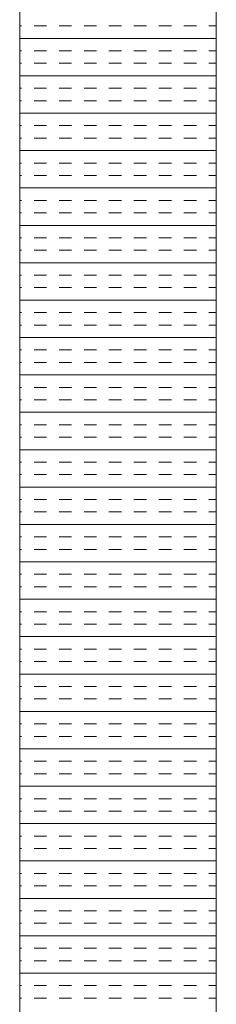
# Model space of a CAD drawing. Extents: x 3940905 to 4145695, y 925352 to 1109797.
# Tile 414 of 656: x 3987215 to 3987265, y 1101555 to 1101805. Entities that reach past the tile are written whole.
import ezdxf

# ---------------------------------------------------------------- set-up
doc = ezdxf.new("R2010")
doc.units = 0
doc.header["$LTSCALE"] = 750
doc.header["$MEASUREMENT"] = 0
doc.layers.add('CKD Equipments', color=252, linetype='CONTINUOUS', lineweight=0)

msp = doc.modelspace()

# ---------------------------------------------------------------- linework, layer by layer
at = {"layer": 'CKD Equipments'}
for p, q in [((3987264.8, 1101356.31), (3987264.8, 1102056.31)), ((3987214.8, 1101406.31), (3987214.8, 1102006.31))]:
    msp.add_line(p, q, dxfattribs=at)
at = {"layer": 'CKD Equipments', "color": 4, "linetype": 'Continuous'}
for p, q in [((3987215.29, 1101803.83), (3987214.8, 1101803.83)), ((3987221.64, 1101803.83), (3987218.46, 1101803.83)), ((3987227.99, 1101803.83), (3987224.81, 1101803.83)), ((3987234.34, 1101803.83), (3987231.16, 1101803.83)), ((3987240.69, 1101803.83), (3987237.51, 1101803.83)), ((3987247.04, 1101803.83), (3987243.86, 1101803.83)), ((3987253.39, 1101803.83), (3987250.21, 1101803.83)), ((3987259.74, 1101803.83), (3987256.56, 1101803.83)), ((3987264.8, 1101803.83), (3987262.91, 1101803.83)), ((3987264.8, 1101800.66), (3987214.8, 1101800.66)), ((3987215.29, 1101797.48), (3987214.8, 1101797.48)), ((3987221.64, 1101797.48), (3987218.46, 1101797.48)), ((3987227.99, 1101797.48), (3987224.81, 1101797.48)), ((3987234.34, 1101797.48), (3987231.16, 1101797.48)), ((3987240.69, 1101797.48), (3987237.51, 1101797.48)), ((3987247.04, 1101797.48), (3987243.86, 1101797.48)), ((3987253.39, 1101797.48), (3987250.21, 1101797.48)), ((3987259.74, 1101797.48), (3987256.56, 1101797.48)), ((3987264.8, 1101797.48), (3987262.91, 1101797.48)), ((3987215.29, 1101794.31), (3987214.8, 1101794.31)), ((3987221.64, 1101794.31), (3987218.46, 1101794.31)), ((3987227.99, 1101794.31), (3987224.81, 1101794.31)), ((3987234.34, 1101794.31), (3987231.16, 1101794.31)), ((3987240.69, 1101794.31), (3987237.51, 1101794.31)), ((3987247.04, 1101794.31), (3987243.86, 1101794.31)), ((3987253.39, 1101794.31), (3987250.21, 1101794.31)), ((3987259.74, 1101794.31), (3987256.56, 1101794.31)), ((3987264.8, 1101794.31), (3987262.91, 1101794.31)), ((3987264.8, 1101791.13), (3987214.8, 1101791.13)), ((3987215.29, 1101787.96), (3987214.8, 1101787.96)), ((3987221.64, 1101787.96), (3987218.46, 1101787.96)), ((3987227.99, 1101787.96), (3987224.81, 1101787.96)), ((3987234.34, 1101787.96), (3987231.16, 1101787.96)), ((3987240.69, 1101787.96), (3987237.51, 1101787.96)), ((3987247.04, 1101787.96), (3987243.86, 1101787.96)), ((3987253.39, 1101787.96), (3987250.21, 1101787.96)), ((3987259.74, 1101787.96), (3987256.56, 1101787.96)), ((3987264.8, 1101787.96), (3987262.91, 1101787.96)), ((3987215.29, 1101784.78), (3987214.8, 1101784.78)), ((3987221.64, 1101784.78), (3987218.46, 1101784.78)), ((3987227.99, 1101784.78), (3987224.81, 1101784.78)), ((3987234.34, 1101784.78), (3987231.16, 1101784.78)), ((3987240.69, 1101784.78), (3987237.51, 1101784.78)), ((3987247.04, 1101784.78), (3987243.86, 1101784.78)), ((3987253.39, 1101784.78), (3987250.21, 1101784.78)), ((3987259.74, 1101784.78), (3987256.56, 1101784.78)), ((3987264.8, 1101784.78), (3987262.91, 1101784.78)), ((3987264.8, 1101781.61), (3987214.8, 1101781.61)), ((3987215.29, 1101778.43), (3987214.8, 1101778.43)), ((3987221.64, 1101778.43), (3987218.46, 1101778.43)), ((3987227.99, 1101778.43), (3987224.81, 1101778.43)), ((3987234.34, 1101778.43), (3987231.16, 1101778.43)), ((3987240.69, 1101778.43), (3987237.51, 1101778.43)), ((3987247.04, 1101778.43), (3987243.86, 1101778.43)), ((3987253.39, 1101778.43), (3987250.21, 1101778.43)), ((3987259.74, 1101778.43), (3987256.56, 1101778.43)), ((3987264.8, 1101778.43), (3987262.91, 1101778.43)), ((3987215.29, 1101775.26), (3987214.8, 1101775.26)), ((3987221.64, 1101775.26), (3987218.46, 1101775.26)), ((3987227.99, 1101775.26), (3987224.81, 1101775.26)), ((3987234.34, 1101775.26), (3987231.16, 1101775.26)), ((3987240.69, 1101775.26), (3987237.51, 1101775.26)), ((3987247.04, 1101775.26), (3987243.86, 1101775.26)), ((3987253.39, 1101775.26), (3987250.21, 1101775.26)), ((3987259.74, 1101775.26), (3987256.56, 1101775.26)), ((3987264.8, 1101775.26), (3987262.91, 1101775.26)), ((3987264.8, 1101772.08), (3987214.8, 1101772.08)), ((3987215.29, 1101768.91), (3987214.8, 1101768.91)), ((3987221.64, 1101768.91), (3987218.46, 1101768.91)), ((3987227.99, 1101768.91), (3987224.81, 1101768.91)), ((3987234.34, 1101768.91), (3987231.16, 1101768.91)), ((3987240.69, 1101768.91), (3987237.51, 1101768.91)), ((3987247.04, 1101768.91), (3987243.86, 1101768.91)), ((3987253.39, 1101768.91), (3987250.21, 1101768.91)), ((3987259.74, 1101768.91), (3987256.56, 1101768.91)), ((3987264.8, 1101768.91), (3987262.91, 1101768.91)), ((3987215.29, 1101765.73), (3987214.8, 1101765.73)), ((3987221.64, 1101765.73), (3987218.46, 1101765.73)), ((3987227.99, 1101765.73), (3987224.81, 1101765.73)), ((3987234.34, 1101765.73), (3987231.16, 1101765.73)), ((3987240.69, 1101765.73), (3987237.51, 1101765.73)), ((3987247.04, 1101765.73), (3987243.86, 1101765.73)), ((3987253.39, 1101765.73), (3987250.21, 1101765.73)), ((3987259.74, 1101765.73), (3987256.56, 1101765.73)), ((3987264.8, 1101765.73), (3987262.91, 1101765.73)), ((3987264.8, 1101762.56), (3987214.8, 1101762.56)), ((3987215.29, 1101759.38), (3987214.8, 1101759.38)), ((3987221.64, 1101759.38), (3987218.46, 1101759.38)), ((3987227.99, 1101759.38), (3987224.81, 1101759.38)), ((3987234.34, 1101759.38), (3987231.16, 1101759.38)), ((3987240.69, 1101759.38), (3987237.51, 1101759.38)), ((3987247.04, 1101759.38), (3987243.86, 1101759.38)), ((3987253.39, 1101759.38), (3987250.21, 1101759.38)), ((3987259.74, 1101759.38), (3987256.56, 1101759.38)), ((3987264.8, 1101759.38), (3987262.91, 1101759.38)), ((3987215.29, 1101756.21), (3987214.8, 1101756.21)), ((3987221.64, 1101756.21), (3987218.46, 1101756.21)), ((3987227.99, 1101756.21), (3987224.81, 1101756.21)), ((3987234.34, 1101756.21), (3987231.16, 1101756.21)), ((3987240.69, 1101756.21), (3987237.51, 1101756.21)), ((3987247.04, 1101756.21), (3987243.86, 1101756.21)), ((3987253.39, 1101756.21), (3987250.21, 1101756.21)), ((3987259.74, 1101756.21), (3987256.56, 1101756.21)), ((3987264.8, 1101756.21), (3987262.91, 1101756.21)), ((3987264.8, 1101753.03), (3987214.8, 1101753.03)), ((3987215.29, 1101749.86), (3987214.8, 1101749.86)), ((3987221.64, 1101749.86), (3987218.46, 1101749.86)), ((3987227.99, 1101749.86), (3987224.81, 1101749.86)), ((3987234.34, 1101749.86), (3987231.16, 1101749.86)), ((3987240.69, 1101749.86), (3987237.51, 1101749.86)), ((3987247.04, 1101749.86), (3987243.86, 1101749.86)), ((3987253.39, 1101749.86), (3987250.21, 1101749.86)), ((3987259.74, 1101749.86), (3987256.56, 1101749.86)), ((3987264.8, 1101749.86), (3987262.91, 1101749.86)), ((3987215.29, 1101746.68), (3987214.8, 1101746.68)), ((3987221.64, 1101746.68), (3987218.46, 1101746.68)), ((3987227.99, 1101746.68), (3987224.81, 1101746.68)), ((3987234.34, 1101746.68), (3987231.16, 1101746.68)), ((3987240.69, 1101746.68), (3987237.51, 1101746.68)), ((3987247.04, 1101746.68), (3987243.86, 1101746.68)), ((3987253.39, 1101746.68), (3987250.21, 1101746.68)), ((3987259.74, 1101746.68), (3987256.56, 1101746.68)), ((3987264.8, 1101746.68), (3987262.91, 1101746.68)), ((3987264.8, 1101743.51), (3987214.8, 1101743.51)), ((3987215.29, 1101740.33), (3987214.8, 1101740.33)), ((3987221.64, 1101740.33), (3987218.46, 1101740.33)), ((3987227.99, 1101740.33), (3987224.81, 1101740.33)), ((3987234.34, 1101740.33), (3987231.16, 1101740.33)), ((3987240.69, 1101740.33), (3987237.51, 1101740.33)), ((3987247.04, 1101740.33), (3987243.86, 1101740.33)), ((3987253.39, 1101740.33), (3987250.21, 1101740.33)), ((3987259.74, 1101740.33), (3987256.56, 1101740.33)), ((3987264.8, 1101740.33), (3987262.91, 1101740.33)), ((3987215.29, 1101737.16), (3987214.8, 1101737.16)), ((3987221.64, 1101737.16), (3987218.46, 1101737.16)), ((3987227.99, 1101737.16), (3987224.81, 1101737.16)), ((3987234.34, 1101737.16), (3987231.16, 1101737.16)), ((3987240.69, 1101737.16), (3987237.51, 1101737.16)), ((3987247.04, 1101737.16), (3987243.86, 1101737.16)), ((3987253.39, 1101737.16), (3987250.21, 1101737.16)), ((3987259.74, 1101737.16), (3987256.56, 1101737.16)), ((3987264.8, 1101737.16), (3987262.91, 1101737.16)), ((3987264.8, 1101733.98), (3987214.8, 1101733.98)), ((3987215.29, 1101730.81), (3987214.8, 1101730.81)), ((3987221.64, 1101730.81), (3987218.46, 1101730.81)), ((3987227.99, 1101730.81), (3987224.81, 1101730.81)), ((3987234.34, 1101730.81), (3987231.16, 1101730.81)), ((3987240.69, 1101730.81), (3987237.51, 1101730.81)), ((3987247.04, 1101730.81), (3987243.86, 1101730.81)), ((3987253.39, 1101730.81), (3987250.21, 1101730.81)), ((3987259.74, 1101730.81), (3987256.56, 1101730.81)), ((3987264.8, 1101730.81), (3987262.91, 1101730.81)), ((3987215.29, 1101727.63), (3987214.8, 1101727.63)), ((3987221.64, 1101727.63), (3987218.46, 1101727.63)), ((3987227.99, 1101727.63), (3987224.81, 1101727.63)), ((3987234.34, 1101727.63), (3987231.16, 1101727.63)), ((3987240.69, 1101727.63), (3987237.51, 1101727.63)), ((3987247.04, 1101727.63), (3987243.86, 1101727.63)), ((3987253.39, 1101727.63), (3987250.21, 1101727.63)), ((3987259.74, 1101727.63), (3987256.56, 1101727.63)), ((3987264.8, 1101727.63), (3987262.91, 1101727.63)), ((3987264.8, 1101724.46), (3987214.8, 1101724.46)), ((3987215.29, 1101721.28), (3987214.8, 1101721.28)), ((3987221.64, 1101721.28), (3987218.46, 1101721.28)), ((3987227.99, 1101721.28), (3987224.81, 1101721.28)), ((3987234.34, 1101721.28), (3987231.16, 1101721.28)), ((3987240.69, 1101721.28), (3987237.51, 1101721.28)), ((3987247.04, 1101721.28), (3987243.86, 1101721.28)), ((3987253.39, 1101721.28), (3987250.21, 1101721.28)), ((3987259.74, 1101721.28), (3987256.56, 1101721.28)), ((3987264.8, 1101721.28), (3987262.91, 1101721.28)), ((3987215.29, 1101718.11), (3987214.8, 1101718.11)), ((3987221.64, 1101718.11), (3987218.46, 1101718.11)), ((3987227.99, 1101718.11), (3987224.81, 1101718.11)), ((3987234.34, 1101718.11), (3987231.16, 1101718.11)), ((3987240.69, 1101718.11), (3987237.51, 1101718.11)), ((3987247.04, 1101718.11), (3987243.86, 1101718.11)), ((3987253.39, 1101718.11), (3987250.21, 1101718.11)), ((3987259.74, 1101718.11), (3987256.56, 1101718.11)), ((3987264.8, 1101718.11), (3987262.91, 1101718.11)), ((3987264.8, 1101714.93), (3987214.8, 1101714.93)), ((3987215.29, 1101711.76), (3987214.8, 1101711.76)), ((3987221.64, 1101711.76), (3987218.46, 1101711.76)), ((3987227.99, 1101711.76), (3987224.81, 1101711.76)), ((3987234.34, 1101711.76), (3987231.16, 1101711.76)), ((3987240.69, 1101711.76), (3987237.51, 1101711.76)), ((3987247.04, 1101711.76), (3987243.86, 1101711.76)), ((3987253.39, 1101711.76), (3987250.21, 1101711.76)), ((3987259.74, 1101711.76), (3987256.56, 1101711.76)), ((3987264.8, 1101711.76), (3987262.91, 1101711.76)), ((3987215.29, 1101708.58), (3987214.8, 1101708.58)), ((3987221.64, 1101708.58), (3987218.46, 1101708.58)), ((3987227.99, 1101708.58), (3987224.81, 1101708.58)), ((3987234.34, 1101708.58), (3987231.16, 1101708.58)), ((3987240.69, 1101708.58), (3987237.51, 1101708.58)), ((3987247.04, 1101708.58), (3987243.86, 1101708.58)), ((3987253.39, 1101708.58), (3987250.21, 1101708.58)), ((3987259.74, 1101708.58), (3987256.56, 1101708.58)), ((3987264.8, 1101708.58), (3987262.91, 1101708.58)), ((3987264.8, 1101705.41), (3987214.8, 1101705.41)), ((3987215.29, 1101702.23), (3987214.8, 1101702.23)), ((3987221.64, 1101702.23), (3987218.46, 1101702.23)), ((3987227.99, 1101702.23), (3987224.81, 1101702.23)), ((3987234.34, 1101702.23), (3987231.16, 1101702.23)), ((3987240.69, 1101702.23), (3987237.51, 1101702.23)), ((3987247.04, 1101702.23), (3987243.86, 1101702.23)), ((3987253.39, 1101702.23), (3987250.21, 1101702.23)), ((3987259.74, 1101702.23), (3987256.56, 1101702.23)), ((3987264.8, 1101702.23), (3987262.91, 1101702.23)), ((3987215.29, 1101699.06), (3987214.8, 1101699.06)), ((3987221.64, 1101699.06), (3987218.46, 1101699.06)), ((3987227.99, 1101699.06), (3987224.81, 1101699.06)), ((3987234.34, 1101699.06), (3987231.16, 1101699.06)), ((3987240.69, 1101699.06), (3987237.51, 1101699.06)), ((3987247.04, 1101699.06), (3987243.86, 1101699.06)), ((3987253.39, 1101699.06), (3987250.21, 1101699.06)), ((3987259.74, 1101699.06), (3987256.56, 1101699.06)), ((3987264.8, 1101699.06), (3987262.91, 1101699.06)), ((3987264.8, 1101695.88), (3987214.8, 1101695.88)), ((3987215.29, 1101692.71), (3987214.8, 1101692.71)), ((3987221.64, 1101692.71), (3987218.46, 1101692.71)), ((3987227.99, 1101692.71), (3987224.81, 1101692.71)), ((3987234.34, 1101692.71), (3987231.16, 1101692.71)), ((3987240.69, 1101692.71), (3987237.51, 1101692.71)), ((3987247.04, 1101692.71), (3987243.86, 1101692.71)), ((3987253.39, 1101692.71), (3987250.21, 1101692.71)), ((3987259.74, 1101692.71), (3987256.56, 1101692.71)), ((3987264.8, 1101692.71), (3987262.91, 1101692.71)), ((3987215.29, 1101689.53), (3987214.8, 1101689.53)), ((3987221.64, 1101689.53), (3987218.46, 1101689.53)), ((3987227.99, 1101689.53), (3987224.81, 1101689.53)), ((3987234.34, 1101689.53), (3987231.16, 1101689.53)), ((3987240.69, 1101689.53), (3987237.51, 1101689.53)), ((3987247.04, 1101689.53), (3987243.86, 1101689.53)), ((3987253.39, 1101689.53), (3987250.21, 1101689.53)), ((3987259.74, 1101689.53), (3987256.56, 1101689.53)), ((3987264.8, 1101689.53), (3987262.91, 1101689.53)), ((3987264.8, 1101686.36), (3987214.8, 1101686.36)), ((3987215.29, 1101683.18), (3987214.8, 1101683.18)), ((3987221.64, 1101683.18), (3987218.46, 1101683.18)), ((3987227.99, 1101683.18), (3987224.81, 1101683.18)), ((3987234.34, 1101683.18), (3987231.16, 1101683.18)), ((3987240.69, 1101683.18), (3987237.51, 1101683.18)), ((3987247.04, 1101683.18), (3987243.86, 1101683.18)), ((3987253.39, 1101683.18), (3987250.21, 1101683.18)), ((3987259.74, 1101683.18), (3987256.56, 1101683.18)), ((3987264.8, 1101683.18), (3987262.91, 1101683.18)), ((3987215.29, 1101680.01), (3987214.8, 1101680.01)), ((3987221.64, 1101680.01), (3987218.46, 1101680.01)), ((3987227.99, 1101680.01), (3987224.81, 1101680.01)), ((3987234.34, 1101680.01), (3987231.16, 1101680.01)), ((3987240.69, 1101680.01), (3987237.51, 1101680.01)), ((3987247.04, 1101680.01), (3987243.86, 1101680.01)), ((3987253.39, 1101680.01), (3987250.21, 1101680.01)), ((3987259.74, 1101680.01), (3987256.56, 1101680.01)), ((3987264.8, 1101680.01), (3987262.91, 1101680.01)), ((3987264.8, 1101676.83), (3987214.8, 1101676.83)), ((3987215.29, 1101673.66), (3987214.8, 1101673.66)), ((3987221.64, 1101673.66), (3987218.46, 1101673.66)), ((3987227.99, 1101673.66), (3987224.81, 1101673.66)), ((3987234.34, 1101673.66), (3987231.16, 1101673.66)), ((3987240.69, 1101673.66), (3987237.51, 1101673.66)), ((3987247.04, 1101673.66), (3987243.86, 1101673.66)), ((3987253.39, 1101673.66), (3987250.21, 1101673.66)), ((3987259.74, 1101673.66), (3987256.56, 1101673.66)), ((3987264.8, 1101673.66), (3987262.91, 1101673.66)), ((3987215.29, 1101670.48), (3987214.8, 1101670.48)), ((3987221.64, 1101670.48), (3987218.46, 1101670.48)), ((3987227.99, 1101670.48), (3987224.81, 1101670.48)), ((3987234.34, 1101670.48), (3987231.16, 1101670.48)), ((3987240.69, 1101670.48), (3987237.51, 1101670.48)), ((3987247.04, 1101670.48), (3987243.86, 1101670.48)), ((3987253.39, 1101670.48), (3987250.21, 1101670.48)), ((3987259.74, 1101670.48), (3987256.56, 1101670.48)), ((3987264.8, 1101670.48), (3987262.91, 1101670.48)), ((3987264.8, 1101667.31), (3987214.8, 1101667.31)), ((3987215.29, 1101664.13), (3987214.8, 1101664.13)), ((3987221.64, 1101664.13), (3987218.46, 1101664.13)), ((3987227.99, 1101664.13), (3987224.81, 1101664.13)), ((3987234.34, 1101664.13), (3987231.16, 1101664.13)), ((3987240.69, 1101664.13), (3987237.51, 1101664.13)), ((3987247.04, 1101664.13), (3987243.86, 1101664.13)), ((3987253.39, 1101664.13), (3987250.21, 1101664.13)), ((3987259.74, 1101664.13), (3987256.56, 1101664.13)), ((3987264.8, 1101664.13), (3987262.91, 1101664.13)), ((3987215.29, 1101660.96), (3987214.8, 1101660.96)), ((3987221.64, 1101660.96), (3987218.46, 1101660.96)), ((3987227.99, 1101660.96), (3987224.81, 1101660.96)), ((3987234.34, 1101660.96), (3987231.16, 1101660.96)), ((3987240.69, 1101660.96), (3987237.51, 1101660.96)), ((3987247.04, 1101660.96), (3987243.86, 1101660.96)), ((3987253.39, 1101660.96), (3987250.21, 1101660.96)), ((3987259.74, 1101660.96), (3987256.56, 1101660.96)), ((3987264.8, 1101660.96), (3987262.91, 1101660.96)), ((3987264.8, 1101657.78), (3987214.8, 1101657.78)), ((3987215.29, 1101654.61), (3987214.8, 1101654.61)), ((3987221.64, 1101654.61), (3987218.46, 1101654.61)), ((3987227.99, 1101654.61), (3987224.81, 1101654.61)), ((3987234.34, 1101654.61), (3987231.16, 1101654.61)), ((3987240.69, 1101654.61), (3987237.51, 1101654.61)), ((3987247.04, 1101654.61), (3987243.86, 1101654.61)), ((3987253.39, 1101654.61), (3987250.21, 1101654.61)), ((3987259.74, 1101654.61), (3987256.56, 1101654.61)), ((3987264.8, 1101654.61), (3987262.91, 1101654.61)), ((3987215.29, 1101651.43), (3987214.8, 1101651.43)), ((3987221.64, 1101651.43), (3987218.46, 1101651.43)), ((3987227.99, 1101651.43), (3987224.81, 1101651.43)), ((3987234.34, 1101651.43), (3987231.16, 1101651.43)), ((3987240.69, 1101651.43), (3987237.51, 1101651.43)), ((3987247.04, 1101651.43), (3987243.86, 1101651.43)), ((3987253.39, 1101651.43), (3987250.21, 1101651.43)), ((3987259.74, 1101651.43), (3987256.56, 1101651.43)), ((3987264.8, 1101651.43), (3987262.91, 1101651.43)), ((3987264.8, 1101648.26), (3987214.8, 1101648.26)), ((3987215.29, 1101645.08), (3987214.8, 1101645.08)), ((3987221.64, 1101645.08), (3987218.46, 1101645.08)), ((3987227.99, 1101645.08), (3987224.81, 1101645.08)), ((3987234.34, 1101645.08), (3987231.16, 1101645.08)), ((3987240.69, 1101645.08), (3987237.51, 1101645.08)), ((3987247.04, 1101645.08), (3987243.86, 1101645.08)), ((3987253.39, 1101645.08), (3987250.21, 1101645.08)), ((3987259.74, 1101645.08), (3987256.56, 1101645.08)), ((3987264.8, 1101645.08), (3987262.91, 1101645.08)), ((3987215.29, 1101641.91), (3987214.8, 1101641.91)), ((3987221.64, 1101641.91), (3987218.46, 1101641.91)), ((3987227.99, 1101641.91), (3987224.81, 1101641.91)), ((3987234.34, 1101641.91), (3987231.16, 1101641.91)), ((3987240.69, 1101641.91), (3987237.51, 1101641.91)), ((3987247.04, 1101641.91), (3987243.86, 1101641.91)), ((3987253.39, 1101641.91), (3987250.21, 1101641.91)), ((3987259.74, 1101641.91), (3987256.56, 1101641.91)), ((3987264.8, 1101641.91), (3987262.91, 1101641.91)), ((3987264.8, 1101638.73), (3987214.8, 1101638.73)), ((3987215.29, 1101635.56), (3987214.8, 1101635.56)), ((3987221.64, 1101635.56), (3987218.46, 1101635.56)), ((3987227.99, 1101635.56), (3987224.81, 1101635.56)), ((3987234.34, 1101635.56), (3987231.16, 1101635.56)), ((3987240.69, 1101635.56), (3987237.51, 1101635.56)), ((3987247.04, 1101635.56), (3987243.86, 1101635.56)), ((3987253.39, 1101635.56), (3987250.21, 1101635.56)), ((3987259.74, 1101635.56), (3987256.56, 1101635.56)), ((3987264.8, 1101635.56), (3987262.91, 1101635.56)), ((3987215.29, 1101632.38), (3987214.8, 1101632.38)), ((3987221.64, 1101632.38), (3987218.46, 1101632.38)), ((3987227.99, 1101632.38), (3987224.81, 1101632.38)), ((3987234.34, 1101632.38), (3987231.16, 1101632.38)), ((3987240.69, 1101632.38), (3987237.51, 1101632.38)), ((3987247.04, 1101632.38), (3987243.86, 1101632.38)), ((3987253.39, 1101632.38), (3987250.21, 1101632.38)), ((3987259.74, 1101632.38), (3987256.56, 1101632.38)), ((3987264.8, 1101632.38), (3987262.91, 1101632.38)), ((3987264.8, 1101629.21), (3987214.8, 1101629.21)), ((3987215.29, 1101626.03), (3987214.8, 1101626.03)), ((3987221.64, 1101626.03), (3987218.46, 1101626.03)), ((3987227.99, 1101626.03), (3987224.81, 1101626.03)), ((3987234.34, 1101626.03), (3987231.16, 1101626.03)), ((3987240.69, 1101626.03), (3987237.51, 1101626.03)), ((3987247.04, 1101626.03), (3987243.86, 1101626.03)), ((3987253.39, 1101626.03), (3987250.21, 1101626.03)), ((3987259.74, 1101626.03), (3987256.56, 1101626.03)), ((3987264.8, 1101626.03), (3987262.91, 1101626.03)), ((3987215.29, 1101622.86), (3987214.8, 1101622.86)), ((3987221.64, 1101622.86), (3987218.46, 1101622.86)), ((3987227.99, 1101622.86), (3987224.81, 1101622.86)), ((3987234.34, 1101622.86), (3987231.16, 1101622.86)), ((3987240.69, 1101622.86), (3987237.51, 1101622.86)), ((3987247.04, 1101622.86), (3987243.86, 1101622.86)), ((3987253.39, 1101622.86), (3987250.21, 1101622.86)), ((3987259.74, 1101622.86), (3987256.56, 1101622.86)), ((3987264.8, 1101622.86), (3987262.91, 1101622.86)), ((3987264.8, 1101619.68), (3987214.8, 1101619.68)), ((3987215.29, 1101616.51), (3987214.8, 1101616.51)), ((3987221.64, 1101616.51), (3987218.46, 1101616.51)), ((3987227.99, 1101616.51), (3987224.81, 1101616.51)), ((3987234.34, 1101616.51), (3987231.16, 1101616.51)), ((3987240.69, 1101616.51), (3987237.51, 1101616.51)), ((3987247.04, 1101616.51), (3987243.86, 1101616.51)), ((3987253.39, 1101616.51), (3987250.21, 1101616.51)), ((3987259.74, 1101616.51), (3987256.56, 1101616.51)), ((3987264.8, 1101616.51), (3987262.91, 1101616.51)), ((3987215.29, 1101613.33), (3987214.8, 1101613.33)), ((3987221.64, 1101613.33), (3987218.46, 1101613.33)), ((3987227.99, 1101613.33), (3987224.81, 1101613.33)), ((3987234.34, 1101613.33), (3987231.16, 1101613.33)), ((3987240.69, 1101613.33), (3987237.51, 1101613.33)), ((3987247.04, 1101613.33), (3987243.86, 1101613.33)), ((3987253.39, 1101613.33), (3987250.21, 1101613.33)), ((3987259.74, 1101613.33), (3987256.56, 1101613.33)), ((3987264.8, 1101613.33), (3987262.91, 1101613.33)), ((3987264.8, 1101610.16), (3987214.8, 1101610.16)), ((3987215.29, 1101606.98), (3987214.8, 1101606.98)), ((3987221.64, 1101606.98), (3987218.46, 1101606.98)), ((3987227.99, 1101606.98), (3987224.81, 1101606.98)), ((3987234.34, 1101606.98), (3987231.16, 1101606.98)), ((3987240.69, 1101606.98), (3987237.51, 1101606.98)), ((3987247.04, 1101606.98), (3987243.86, 1101606.98)), ((3987253.39, 1101606.98), (3987250.21, 1101606.98)), ((3987259.74, 1101606.98), (3987256.56, 1101606.98)), ((3987264.8, 1101606.98), (3987262.91, 1101606.98)), ((3987215.29, 1101603.81), (3987214.8, 1101603.81)), ((3987221.64, 1101603.81), (3987218.46, 1101603.81)), ((3987227.99, 1101603.81), (3987224.81, 1101603.81)), ((3987234.34, 1101603.81), (3987231.16, 1101603.81)), ((3987240.69, 1101603.81), (3987237.51, 1101603.81)), ((3987247.04, 1101603.81), (3987243.86, 1101603.81)), ((3987253.39, 1101603.81), (3987250.21, 1101603.81)), ((3987259.74, 1101603.81), (3987256.56, 1101603.81)), ((3987264.8, 1101603.81), (3987262.91, 1101603.81)), ((3987264.8, 1101600.63), (3987214.8, 1101600.63)), ((3987215.29, 1101597.46), (3987214.8, 1101597.46)), ((3987221.64, 1101597.46), (3987218.46, 1101597.46)), ((3987227.99, 1101597.46), (3987224.81, 1101597.46)), ((3987234.34, 1101597.46), (3987231.16, 1101597.46)), ((3987240.69, 1101597.46), (3987237.51, 1101597.46)), ((3987247.04, 1101597.46), (3987243.86, 1101597.46)), ((3987253.39, 1101597.46), (3987250.21, 1101597.46)), ((3987259.74, 1101597.46), (3987256.56, 1101597.46)), ((3987264.8, 1101597.46), (3987262.91, 1101597.46)), ((3987215.29, 1101594.28), (3987214.8, 1101594.28)), ((3987221.64, 1101594.28), (3987218.46, 1101594.28)), ((3987227.99, 1101594.28), (3987224.81, 1101594.28)), ((3987234.34, 1101594.28), (3987231.16, 1101594.28)), ((3987240.69, 1101594.28), (3987237.51, 1101594.28)), ((3987247.04, 1101594.28), (3987243.86, 1101594.28)), ((3987253.39, 1101594.28), (3987250.21, 1101594.28)), ((3987259.74, 1101594.28), (3987256.56, 1101594.28)), ((3987264.8, 1101594.28), (3987262.91, 1101594.28)), ((3987264.8, 1101591.11), (3987214.8, 1101591.11)), ((3987215.29, 1101587.93), (3987214.8, 1101587.93)), ((3987221.64, 1101587.93), (3987218.46, 1101587.93)), ((3987227.99, 1101587.93), (3987224.81, 1101587.93)), ((3987234.34, 1101587.93), (3987231.16, 1101587.93)), ((3987240.69, 1101587.93), (3987237.51, 1101587.93)), ((3987247.04, 1101587.93), (3987243.86, 1101587.93)), ((3987253.39, 1101587.93), (3987250.21, 1101587.93)), ((3987259.74, 1101587.93), (3987256.56, 1101587.93)), ((3987264.8, 1101587.93), (3987262.91, 1101587.93)), ((3987215.29, 1101584.76), (3987214.8, 1101584.76)), ((3987221.64, 1101584.76), (3987218.46, 1101584.76)), ((3987227.99, 1101584.76), (3987224.81, 1101584.76)), ((3987234.34, 1101584.76), (3987231.16, 1101584.76)), ((3987240.69, 1101584.76), (3987237.51, 1101584.76)), ((3987247.04, 1101584.76), (3987243.86, 1101584.76)), ((3987253.39, 1101584.76), (3987250.21, 1101584.76)), ((3987259.74, 1101584.76), (3987256.56, 1101584.76)), ((3987264.8, 1101584.76), (3987262.91, 1101584.76)), ((3987264.8, 1101581.58), (3987214.8, 1101581.58)), ((3987215.29, 1101578.41), (3987214.8, 1101578.41)), ((3987221.64, 1101578.41), (3987218.46, 1101578.41)), ((3987227.99, 1101578.41), (3987224.81, 1101578.41)), ((3987234.34, 1101578.41), (3987231.16, 1101578.41)), ((3987240.69, 1101578.41), (3987237.51, 1101578.41)), ((3987247.04, 1101578.41), (3987243.86, 1101578.41)), ((3987253.39, 1101578.41), (3987250.21, 1101578.41)), ((3987259.74, 1101578.41), (3987256.56, 1101578.41)), ((3987264.8, 1101578.41), (3987262.91, 1101578.41)), ((3987215.29, 1101575.23), (3987214.8, 1101575.23)), ((3987221.64, 1101575.23), (3987218.46, 1101575.23)), ((3987227.99, 1101575.23), (3987224.81, 1101575.23)), ((3987234.34, 1101575.23), (3987231.16, 1101575.23)), ((3987240.69, 1101575.23), (3987237.51, 1101575.23)), ((3987247.04, 1101575.23), (3987243.86, 1101575.23)), ((3987253.39, 1101575.23), (3987250.21, 1101575.23)), ((3987259.74, 1101575.23), (3987256.56, 1101575.23)), ((3987264.8, 1101575.23), (3987262.91, 1101575.23)), ((3987264.8, 1101572.06), (3987214.8, 1101572.06)), ((3987215.29, 1101568.88), (3987214.8, 1101568.88)), ((3987221.64, 1101568.88), (3987218.46, 1101568.88)), ((3987227.99, 1101568.88), (3987224.81, 1101568.88)), ((3987234.34, 1101568.88), (3987231.16, 1101568.88)), ((3987240.69, 1101568.88), (3987237.51, 1101568.88)), ((3987247.04, 1101568.88), (3987243.86, 1101568.88)), ((3987253.39, 1101568.88), (3987250.21, 1101568.88)), ((3987259.74, 1101568.88), (3987256.56, 1101568.88)), ((3987264.8, 1101568.88), (3987262.91, 1101568.88)), ((3987215.29, 1101565.71), (3987214.8, 1101565.71)), ((3987221.64, 1101565.71), (3987218.46, 1101565.71)), ((3987227.99, 1101565.71), (3987224.81, 1101565.71)), ((3987234.34, 1101565.71), (3987231.16, 1101565.71)), ((3987240.69, 1101565.71), (3987237.51, 1101565.71)), ((3987247.04, 1101565.71), (3987243.86, 1101565.71)), ((3987253.39, 1101565.71), (3987250.21, 1101565.71)), ((3987259.74, 1101565.71), (3987256.56, 1101565.71)), ((3987264.8, 1101565.71), (3987262.91, 1101565.71)), ((3987264.8, 1101562.53), (3987214.8, 1101562.53)), ((3987215.29, 1101559.36), (3987214.8, 1101559.36)), ((3987221.64, 1101559.36), (3987218.46, 1101559.36)), ((3987227.99, 1101559.36), (3987224.81, 1101559.36)), ((3987234.34, 1101559.36), (3987231.16, 1101559.36)), ((3987240.69, 1101559.36), (3987237.51, 1101559.36)), ((3987247.04, 1101559.36), (3987243.86, 1101559.36)), ((3987253.39, 1101559.36), (3987250.21, 1101559.36)), ((3987259.74, 1101559.36), (3987256.56, 1101559.36)), ((3987264.8, 1101559.36), (3987262.91, 1101559.36)), ((3987215.29, 1101556.18), (3987214.8, 1101556.18)), ((3987221.64, 1101556.18), (3987218.46, 1101556.18)), ((3987227.99, 1101556.18), (3987224.81, 1101556.18)), ((3987234.34, 1101556.18), (3987231.16, 1101556.18)), ((3987240.69, 1101556.18), (3987237.51, 1101556.18)), ((3987247.04, 1101556.18), (3987243.86, 1101556.18)), ((3987253.39, 1101556.18), (3987250.21, 1101556.18)), ((3987259.74, 1101556.18), (3987256.56, 1101556.18)), ((3987264.8, 1101556.18), (3987262.91, 1101556.18))]:
    msp.add_line(p, q, dxfattribs=at)

doc.saveas('drawing.dxf')
